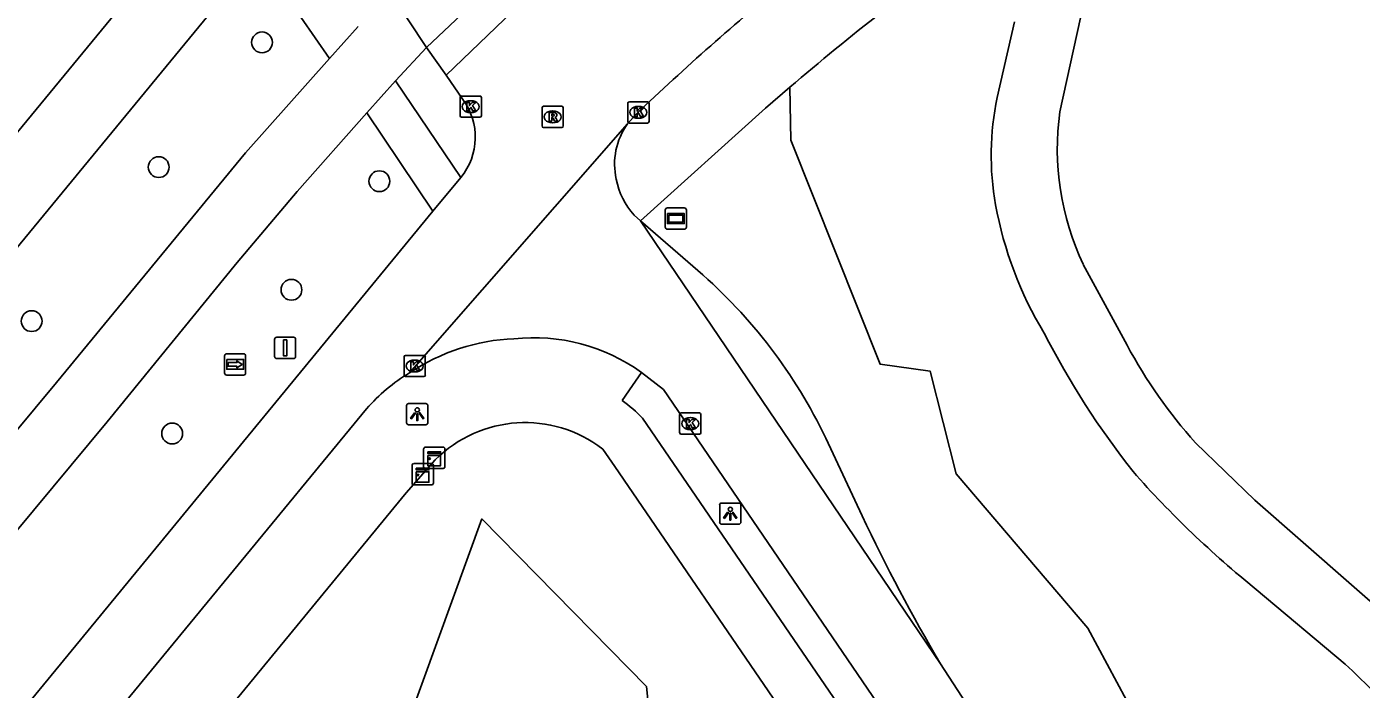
# Model space of a CAD drawing. Extents: x 155275 to 156263, y 382654 to 383635.
# Drawn here: x 155692.4 to 155755.1, y 383109.7 to 383140.8 of the extents above; entities that cross this region are included whole.
import ezdxf

# ---------------------------------------------------------------- set-up
doc = ezdxf.new("R2010")
doc.units = 0
for name, color, linetype in [('IMGEO_Berm_groen', 7, 'Continuous'), ('IMGEO_Boom', 7, 'Continuous'), ('IMGEO_Fietspad_gesloten', 7, 'Continuous'), ('IMGEO_Groenvoorziening', 7, 'Continuous'), ('IMGEO_Kast', 7, 'Continuous'), ('IMGEO_Kolk', 7, 'Continuous'), ('IMGEO_Lichtpunt', 7, 'Continuous'), ('IMGEO_Rijbaan_lokaal_gesloten', 7, 'Continuous'), ('IMGEO_Rijbaan_lokaal_open', 7, 'Continuous'), ('IMGEO_Rioolput', 7, 'Continuous'), ('IMGEO_Straatnaambord', 7, 'Continuous'), ('IMGEO_Verkeersbordpaal', 7, 'Continuous'), ('IMGEO_Voetpad_open', 7, 'Continuous'), ('IMGEO_Wegwijzer', 7, 'Continuous')]:
    doc.layers.add(name, color=color, linetype=linetype)

msp = doc.modelspace()

# ---------------------------------------------------------------- linework, layer by layer
at = {"layer": 'IMGEO_Berm_groen'}
msp.add_lwpolyline([(155812.91, 383066.171), (155809.833, 383066.391), (155801.367, 383066.998), (155792.138, 383071.742), (155786.195, 383067.61), (155775.328, 383078.007), (155762.855, 383086.013), (155746.776, 383104.071), (155742.231, 383112.533), (155736.041, 383119.787), (155734.812, 383124.613), (155732.465, 383124.934), (155728.264, 383135.475), (155728.221, 383137.957)], dxfattribs=at)
at = {"layer": 'IMGEO_Boom'}
for centre in [(155703.413, 383140.068), (155698.557, 383134.204), (155708.928, 383133.54), (155704.794, 383128.437), (155692.586, 383126.965), (155699.19, 383121.681)]:
    msp.add_circle(centre, 0.489, dxfattribs=at)
at = {"layer": 'IMGEO_Fietspad_gesloten'}
for points in [[(155711.139, 383139.825), (155709.446, 383142.395)], [(155738.781, 383141.03), (155737.968, 383137.478)], [(155740.916, 383136.808), (155741.876, 383141.221)], [(155707.929, 383140.815), (155706.581, 383139.306)], [(155709.688, 383138.266), (155711.139, 383139.825)], [(155706.581, 383139.306), (155702.643, 383134.878), (155693.747, 383124.076), (155661.118, 383084.828), (155644.459, 383064.506), (155599.926, 383010.505), (155576.394, 382981.806)], [(155708.331, 383136.749), (155709.688, 383138.266)], [(155578.449, 382979.563), (155602.123, 383008.412), (155669.504, 383090.181), (155696.136, 383122.234), (155702.244, 383129.715), (155705.062, 383133.055), (155708.331, 383136.749)], [(155744.069, 383125.828), (155742.01, 383129.634)], [(155756.887, 383112.574), (155750.084, 383118.541), (155747.288, 383121.245)], [(155750.139, 383114.355), (155754.32, 383110.841)]]:
    msp.add_lwpolyline(points, dxfattribs=at)
for centre, radius, start, end in [((155750.721, 383134.77), 13.037, 168.01026, 190.3077), ((155753.408, 383135.043), 12.616, 171.95609, 205.38496), ((155755.319, 383135.573), 17.705, 190.20378, 211.19525), ((155775.921, 383144.741), 40.176, 207.15811, 218.20912), ((155765.397, 383137.386), 24.258, 208.45459, 221.71216), ((155780.04, 383151.404), 47.61, 221.44528, 231.09448), ((155729.64, 383083.93), 36.515, 24.17931, 47.47605)]:
    msp.add_arc(centre, radius, start, end, dxfattribs=at)
at = {"layer": 'IMGEO_Groenvoorziening'}
msp.add_lwpolyline([(155713.131, 383103.008), (155710.316, 383103.298), (155710.278, 383108.131), (155713.748, 383117.663), (155721.483, 383109.794), (155721.868, 383105.903)], dxfattribs=at)
at = {"layer": 'IMGEO_Kast'}
for p, q in [((155711.007, 383120.112), (155711.007, 383120.953)), ((155711.007, 383120.953), (155711.007, 383120.112)), ((155711.082, 383121.037), (155711.923, 383121.037)), ((155711.923, 383121.037), (155711.082, 383121.037)), ((155712.007, 383120.962), (155712.007, 383120.121)), ((155712.007, 383120.121), (155712.007, 383120.962)), ((155710.465, 383119.342), (155710.465, 383120.183)), ((155710.465, 383120.183), (155710.465, 383119.342)), ((155710.54, 383120.267), (155711.381, 383120.267)), ((155711.381, 383120.267), (155710.54, 383120.267)), ((155711.465, 383120.192), (155711.465, 383119.351)), ((155711.465, 383119.351), (155711.465, 383120.192)), ((155711.932, 383120.037), (155711.091, 383120.037)), ((155711.091, 383120.037), (155711.932, 383120.037)), ((155711.39, 383119.267), (155710.549, 383119.267)), ((155710.549, 383119.267), (155711.39, 383119.267))]:
    msp.add_line(p, q, dxfattribs=at)
for points in [[(155711.202, 383120.827), (155711.802, 383120.827), (155711.802, 383120.742), (155711.202, 383120.742), (155711.202, 383120.827)], [(155711.202, 383120.652), (155711.802, 383120.652), (155711.802, 383120.163), (155711.202, 383120.163), (155711.202, 383120.652)], [(155710.66, 383120.057), (155711.26, 383120.057), (155711.26, 383119.972), (155710.66, 383119.972), (155710.66, 383120.057)], [(155710.66, 383119.882), (155711.26, 383119.882), (155711.26, 383119.393), (155710.66, 383119.393), (155710.66, 383119.882)]]:
    msp.add_lwpolyline(points, dxfattribs=at)
for centre in [(155711.286, 383120.501), (155710.744, 383119.731)]:
    msp.add_circle(centre, 0.0377, dxfattribs=at)
for centre, start, end in [((155711.085, 383120.959), 92.4484, 184.28452), ((155711.085, 383120.959), 92.4484, 184.28452), ((155711.929, 383120.959), 2.4484, 94.28452), ((155711.929, 383120.959), 2.4484, 94.28452), ((155710.543, 383120.189), 92.4484, 184.28452), ((155710.543, 383120.189), 92.4484, 184.28452), ((155711.387, 383120.189), 2.4484, 94.28452), ((155711.387, 383120.189), 2.4484, 94.28452), ((155711.085, 383120.115), 182.4484, 274.28452), ((155711.085, 383120.115), 182.4484, 274.28452), ((155711.929, 383120.115), 272.4484, 4.28452), ((155711.929, 383120.115), 272.4484, 4.28452), ((155710.543, 383119.345), 182.4484, 274.28452), ((155710.543, 383119.345), 182.4484, 274.28452), ((155711.387, 383119.345), 272.4484, 4.28452), ((155711.387, 383119.345), 272.4484, 4.28452)]:
    msp.add_arc(centre, 0.0779, start, end, dxfattribs=at)
at = {"layer": 'IMGEO_Kolk'}
for p, q in [((155712.72, 383136.621), (155712.72, 383137.473)), ((155712.795, 383137.547), (155713.647, 383137.547)), ((155713.208, 383137.327), (155713.233, 383137.327)), ((155713.721, 383137.473), (155713.721, 383136.621)), ((155720.602, 383136.352), (155720.602, 383137.204)), ((155720.677, 383137.278), (155721.529, 383137.278)), ((155721.603, 383137.204), (155721.603, 383136.352)), ((155713.647, 383136.547), (155712.795, 383136.547)), ((155713.231, 383136.767), (155713.206, 383136.767)), ((155721.113, 383136.498), (155721.088, 383136.498)), ((155721.09, 383137.058), (155721.115, 383137.058)), ((155721.529, 383136.278), (155720.677, 383136.278)), ((155710.087, 383124.429), (155710.087, 383125.281)), ((155710.162, 383125.355), (155711.014, 383125.355)), ((155711.088, 383125.281), (155711.088, 383124.429)), ((155710.598, 383124.575), (155710.573, 383124.575)), ((155710.575, 383125.135), (155710.6, 383125.135)), ((155711.014, 383124.355), (155710.162, 383124.355)), ((155723.042, 383121.721), (155723.042, 383122.573)), ((155723.117, 383122.647), (155723.969, 383122.647)), ((155723.53, 383122.427), (155723.555, 383122.427)), ((155724.043, 383122.573), (155724.043, 383121.721)), ((155723.969, 383121.647), (155723.117, 383121.647)), ((155723.553, 383121.867), (155723.528, 383121.867))]:
    msp.add_line(p, q, dxfattribs=at)
for points in [[(155712.72, 383136.621), (155712.72, 383137.473)], [(155712.795, 383137.547), (155713.647, 383137.547)], [(155713.041, 383137.247), (155713.164, 383137.247), (155713.164, 383137.096), (155713.294, 383137.247), (155713.458, 383137.247), (155713.312, 383137.096), (155713.465, 383136.847), (155713.313, 383136.847), (155713.228, 383137.011), (155713.164, 383136.944), (155713.164, 383136.847), (155713.041, 383136.847), (155713.041, 383137.247)], [(155713.721, 383137.473), (155713.721, 383136.621)], [(155720.602, 383136.352), (155720.602, 383137.204)], [(155720.677, 383137.278), (155721.529, 383137.278)], [(155721.603, 383137.204), (155721.603, 383136.352)], [(155713.647, 383136.547), (155712.795, 383136.547)], [(155720.923, 383136.978), (155721.046, 383136.978), (155721.046, 383136.827), (155721.176, 383136.978), (155721.34, 383136.978), (155721.194, 383136.827), (155721.347, 383136.578), (155721.195, 383136.578), (155721.11, 383136.742), (155721.046, 383136.675), (155721.046, 383136.578), (155720.923, 383136.578), (155720.923, 383136.978)], [(155721.529, 383136.278), (155720.677, 383136.278)], [(155710.087, 383124.429), (155710.087, 383125.281)], [(155710.162, 383125.355), (155711.014, 383125.355)], [(155711.088, 383125.281), (155711.088, 383124.429)], [(155710.408, 383125.055), (155710.531, 383125.055), (155710.531, 383124.904), (155710.661, 383125.055), (155710.825, 383125.055), (155710.679, 383124.904), (155710.832, 383124.655), (155710.68, 383124.655), (155710.595, 383124.819), (155710.531, 383124.752), (155710.531, 383124.655), (155710.408, 383124.655), (155710.408, 383125.055)], [(155711.014, 383124.355), (155710.162, 383124.355)], [(155723.042, 383121.721), (155723.042, 383122.573)], [(155723.117, 383122.647), (155723.969, 383122.647)], [(155723.363, 383122.347), (155723.486, 383122.347), (155723.486, 383122.196), (155723.616, 383122.347), (155723.78, 383122.347), (155723.634, 383122.196), (155723.787, 383121.947), (155723.635, 383121.947), (155723.55, 383122.111), (155723.486, 383122.044), (155723.486, 383121.947), (155723.363, 383121.947), (155723.363, 383122.347)], [(155724.043, 383122.573), (155724.043, 383121.721)], [(155723.969, 383121.647), (155723.117, 383121.647)]]:
    msp.add_lwpolyline(points, dxfattribs=at)
for centre, start, end in [((155712.797, 383137.471), 91.55205, 178.44795), ((155712.797, 383137.471), 91.55205, 178.44795), ((155713.645, 383137.471), 1.55205, 88.44795), ((155713.645, 383137.471), 1.55205, 88.44795), ((155720.679, 383137.202), 91.55205, 178.44795), ((155720.679, 383137.202), 91.55205, 178.44795), ((155721.527, 383137.202), 1.55205, 88.44795), ((155721.527, 383137.202), 1.55205, 88.44795), ((155712.797, 383136.623), 181.55205, 268.44795), ((155712.797, 383136.623), 181.55205, 268.44795), ((155713.645, 383136.623), 271.55205, 358.44795), ((155713.645, 383136.623), 271.55205, 358.44795), ((155720.679, 383136.354), 181.55205, 268.44795), ((155720.679, 383136.354), 181.55205, 268.44795), ((155721.527, 383136.354), 271.55205, 358.44795), ((155721.527, 383136.354), 271.55205, 358.44795), ((155710.164, 383125.279), 91.55205, 178.44795), ((155710.164, 383125.279), 91.55205, 178.44795), ((155711.012, 383125.279), 1.55205, 88.44795), ((155711.012, 383125.279), 1.55205, 88.44795), ((155710.164, 383124.431), 181.55205, 268.44795), ((155710.164, 383124.431), 181.55205, 268.44795), ((155711.012, 383124.431), 271.55205, 358.44795), ((155711.012, 383124.431), 271.55205, 358.44795), ((155723.119, 383122.571), 91.55205, 178.44795), ((155723.119, 383122.571), 91.55205, 178.44795), ((155723.967, 383122.571), 1.55205, 88.44795), ((155723.967, 383122.571), 1.55205, 88.44795), ((155723.119, 383121.723), 181.55205, 268.44795), ((155723.119, 383121.723), 181.55205, 268.44795), ((155723.967, 383121.723), 271.55205, 358.44795), ((155723.967, 383121.723), 271.55205, 358.44795)]:
    msp.add_arc(centre, 0.0765, start, end, dxfattribs=at)
for centre, major_axis, ratio, start_param, end_param in [((155713.207, 383137.047), (-0.387, 0.002), 0.722429, 4.712389, 7.853982), ((155713.232, 383137.047), (-0.39, 0.002), 0.717154, 1.570796, 4.712389), ((155721.089, 383136.778), (-0.387, 0.002), 0.722429, 4.712389, 7.853982), ((155721.114, 383136.778), (-0.39, 0.002), 0.717154, 1.570796, 4.712389), ((155710.574, 383124.855), (-0.387, 0.002), 0.722429, 4.712389, 7.853982), ((155710.599, 383124.855), (-0.39, 0.002), 0.717154, 1.570796, 4.712389), ((155723.529, 383122.147), (-0.387, 0.002), 0.722429, 4.712389, 7.853982), ((155723.554, 383122.147), (-0.39, 0.002), 0.717154, 1.570796, 4.712389)]:
    msp.add_ellipse(centre, major_axis=major_axis, ratio=ratio, start_param=start_param, end_param=end_param, dxfattribs=at)
at = {"layer": 'IMGEO_Lichtpunt'}
for p, q in [((155710.21, 383122.996), (155710.21, 383122.189)), ((155710.21, 383122.996), (155710.21, 383122.189)), ((155711.112, 383123.091), (155710.304, 383123.091)), ((155711.112, 383123.091), (155710.304, 383123.091)), ((155711.206, 383122.189), (155711.206, 383122.996)), ((155711.206, 383122.189), (155711.206, 383122.996)), ((155710.304, 383122.095), (155711.112, 383122.095)), ((155710.304, 383122.095), (155711.112, 383122.095)), ((155724.923, 383118.319), (155724.923, 383117.512)), ((155724.923, 383118.319), (155724.923, 383117.512)), ((155725.825, 383118.414), (155725.017, 383118.414)), ((155725.825, 383118.414), (155725.017, 383118.414)), ((155725.919, 383117.512), (155725.919, 383118.319)), ((155725.919, 383117.512), (155725.919, 383118.319)), ((155725.017, 383117.418), (155725.825, 383117.418)), ((155725.017, 383117.418), (155725.825, 383117.418))]:
    msp.add_line(p, q, dxfattribs=at)
for points in [[(155710.584, 383122.66), (155710.623, 383122.632), (155710.435, 383122.37), (155710.397, 383122.397), (155710.584, 383122.66)], [(155710.686, 383122.612), (155710.733, 383122.612), (155710.733, 383122.29), (155710.686, 383122.29), (155710.686, 383122.612)], [(155710.796, 383122.632), (155710.834, 383122.659), (155711.021, 383122.397), (155710.982, 383122.369), (155710.796, 383122.632)], [(155725.297, 383117.983), (155725.336, 383117.955), (155725.148, 383117.693), (155725.11, 383117.72), (155725.297, 383117.983)], [(155725.399, 383117.935), (155725.446, 383117.935), (155725.446, 383117.613), (155725.399, 383117.613), (155725.399, 383117.935)], [(155725.509, 383117.955), (155725.547, 383117.982), (155725.734, 383117.72), (155725.695, 383117.692), (155725.509, 383117.955)]]:
    msp.add_lwpolyline(points, dxfattribs=at)
for centre in [(155710.709, 383122.794), (155725.422, 383118.117)]:
    msp.add_circle(centre, 0.0994, dxfattribs=at)
for centre, start, end in [((155710.304, 383122.996), 90, 180), ((155710.304, 383122.996), 90, 180), ((155711.112, 383122.996), 0, 90), ((155711.112, 383122.996), 0, 90), ((155710.304, 383122.189), 180, 270), ((155710.304, 383122.189), 180, 270), ((155711.112, 383122.189), 270, 0), ((155711.112, 383122.189), 270, 360), ((155725.017, 383118.319), 90, 180), ((155725.017, 383118.319), 90, 180), ((155725.825, 383118.319), 0, 90), ((155725.825, 383118.319), 0, 90), ((155725.017, 383117.512), 180, 270), ((155725.017, 383117.512), 180, 270), ((155725.825, 383117.512), 270, 0), ((155725.825, 383117.512), 270, 360)]:
    msp.add_arc(centre, 0.0946, start, end, dxfattribs=at)
at = {"layer": 'IMGEO_Rijbaan_lokaal_gesloten'}
for points in [[(155580.772, 382995.445), (155703.21, 383144.19)], [(155715.259, 383143.736), (155711.139, 383139.825)], [(155697.712, 383142.856), (155696.967, 383141.972), (155641.768, 383074.955), (155637.979, 383070.355), (155630.017, 383060.689), (155626.23, 383056.091), (155578.114, 382997.717)], [(155716.749, 383143.04), (155712.06, 383138.533)], [(155712.06, 383138.533), (155711.139, 383139.825)], [(155712.06, 383138.533), (155712.848, 383137.382)], [(155720.992, 383136.689), (155720.595, 383136.236)], [(155710.348, 383124.534), (155720.595, 383136.236)], [(155712.754, 383133.721), (155711.442, 383132.126)], [(155711.442, 383132.126), (155679.74, 383093.59), (155589.051, 382983.35)], [(155720.9, 383131.953), (155721.201, 383131.68)], [(155721.201, 383131.68), (155735.3, 383110.857)], [(155743.573, 383092.516), (155722.28, 383123.75), (155721.245, 383124.553)], [(155591.698, 382981.075), (155596.474, 382986.965), (155631.252, 383029.213), (155635.105, 383033.893), (155643.042, 383043.534), (155646.823, 383048.128), (155682.427, 383091.379), (155708.323, 383122.836)], [(155735.3, 383110.857), (155736.499, 383109.015), (155749.465, 383090.269)]]:
    msp.add_lwpolyline(points, dxfattribs=at)
for centre, radius, start, end in [((155803.898, 383049.947), 119.99, 129.15459, 133.70495), ((155710.48, 383135.611), 2.957, 320.26562, 36.79277), ((155723.216, 383134.343), 3.233, 144.15388, 192.64226), ((155723.459, 383134.28), 3.459, 190.743, 222.27805), ((155715.627, 383116.68), 9.463, 92.25295, 123.90791), ((155716.181, 383117.517), 8.668, 54.25801, 96.1353), ((155714.661, 383117.334), 8.393, 120.9219, 139.03901)]:
    msp.add_arc(centre, radius, start, end, dxfattribs=at)
at = {"layer": 'IMGEO_Rijbaan_lokaal_open'}
for points in [[(155721.201, 383131.68), (155723.899, 383129.342)], [(155729.91, 383121.466), (155731.62, 383117.817)]]:
    msp.add_lwpolyline(points, dxfattribs=at)
for centre, radius, start, end in [((155707.974, 383110.956), 24.323, 25.59953, 49.10256), ((155811.151, 383155.415), 87.971, 205.30229, 210.43172)]:
    msp.add_arc(centre, radius, start, end, dxfattribs=at)
at = {"layer": 'IMGEO_Rioolput'}
for p, q in [((155716.572, 383136.141), (155716.572, 383136.993)), ((155716.647, 383137.067), (155717.499, 383137.067)), ((155717.06, 383136.847), (155717.085, 383136.847)), ((155717.573, 383136.993), (155717.573, 383136.141)), ((155717.499, 383136.067), (155716.647, 383136.067)), ((155717.083, 383136.287), (155717.058, 383136.287))]:
    msp.add_line(p, q, dxfattribs=at)
for points in [[(155716.572, 383136.141), (155716.572, 383136.993)], [(155716.647, 383137.067), (155717.499, 383137.067)], [(155717.161, 383136.765), (155716.909, 383136.767), (155716.909, 383136.367)], [(155716.909, 383136.367), (155717.033, 383136.367), (155717.033, 383136.529), (155717.044, 383136.529)], [(155717.087, 383136.686), (155717.033, 383136.686), (155717.033, 383136.605)], [(155717.033, 383136.605), (155717.085, 383136.605)], [(155717.091, 383136.5), (155717.162, 383136.367), (155717.302, 383136.367), (155717.237, 383136.493)], [(155717.573, 383136.993), (155717.573, 383136.141)], [(155717.499, 383136.067), (155716.647, 383136.067)]]:
    msp.add_lwpolyline(points, dxfattribs=at)
for centre, radius, start, end in [((155716.649, 383136.991), 0.0765, 91.55205, 178.44795), ((155716.649, 383136.991), 0.0765, 91.55205, 178.44795), ((155717.043, 383136.476), 0.0533, 26.02933, 88.69889), ((155717.069, 383136.794), 0.19, 274.7715, 282.96867), ((155717.093, 383136.59), 0.0964, 77.00612, 93.18647), ((155717.107, 383136.647), 0.0378, 276.66336, 79.67722), ((155717.16, 383136.655), 0.109, 350.36119, 89.41601), ((155717.158, 383136.655), 0.112, 277.58423, 350.98172), ((155717.142, 383136.44), 0.108, 29.51342, 73.79051), ((155717.497, 383136.991), 0.0765, 1.55205, 88.44795), ((155717.497, 383136.991), 0.0765, 1.55205, 88.44795), ((155716.649, 383136.143), 0.0765, 181.55205, 268.44795), ((155716.649, 383136.143), 0.0765, 181.55205, 268.44795), ((155717.497, 383136.143), 0.0765, 271.55205, 358.44795), ((155717.497, 383136.143), 0.0765, 271.55205, 358.44795)]:
    msp.add_arc(centre, radius, start, end, dxfattribs=at)
for centre, major_axis, ratio, start_param, end_param in [((155717.059, 383136.567), (-0.387, 0.002), 0.722429, 4.712389, 7.853982), ((155717.084, 383136.567), (-0.39, 0.002), 0.717154, 1.570796, 4.712389)]:
    msp.add_ellipse(centre, major_axis=major_axis, ratio=ratio, start_param=start_param, end_param=end_param, dxfattribs=at)
at = {"layer": 'IMGEO_Straatnaambord'}
for p, q in [((155722.366, 383131.385), (155722.366, 383132.185)), ((155722.366, 383132.185), (155722.366, 383131.385)), ((155722.466, 383132.285), (155723.256, 383132.285)), ((155723.256, 383132.285), (155722.466, 383132.285)), ((155723.356, 383132.185), (155723.356, 383131.385)), ((155723.356, 383131.385), (155723.356, 383132.185)), ((155723.256, 383131.285), (155722.466, 383131.285)), ((155722.466, 383131.285), (155723.256, 383131.285))]:
    msp.add_line(p, q, dxfattribs=at)
for points in [[(155722.467, 383132.017), (155723.255, 383132.017), (155723.255, 383131.553), (155722.467, 383131.553), (155722.467, 383132.017)], [(155722.532, 383131.952), (155722.532, 383131.618), (155723.19, 383131.618), (155723.19, 383131.952), (155722.532, 383131.952)]]:
    msp.add_lwpolyline(points, dxfattribs=at)
for centre, start, end in [((155722.466, 383132.185), 90, 180), ((155722.466, 383132.185), 90, 180), ((155723.256, 383132.185), 0, 90), ((155723.256, 383132.185), 360, 90), ((155722.466, 383131.385), 180, 270), ((155722.466, 383131.385), 180, 270), ((155723.256, 383131.385), 270, 0), ((155723.256, 383131.385), 270, 0)]:
    msp.add_arc(centre, 0.1, start, end, dxfattribs=at)
at = {"layer": 'IMGEO_Verkeersbordpaal'}
for p, q in [((155704.003, 383125.303), (155704.003, 383126.103)), ((155704.003, 383126.103), (155704.003, 383125.303)), ((155704.103, 383126.203), (155704.893, 383126.203)), ((155704.893, 383126.203), (155704.103, 383126.203)), ((155704.993, 383126.103), (155704.993, 383125.303)), ((155704.993, 383125.303), (155704.993, 383126.103)), ((155704.893, 383125.203), (155704.103, 383125.203)), ((155704.103, 383125.203), (155704.893, 383125.203))]:
    msp.add_line(p, q, dxfattribs=at)
msp.add_lwpolyline([(155704.423, 383126.078), (155704.573, 383126.078), (155704.573, 383125.328), (155704.423, 383125.328), (155704.423, 383126.078)], dxfattribs=at)
for centre, start, end in [((155704.103, 383126.103), 90, 180), ((155704.103, 383126.103), 90, 180), ((155704.893, 383126.103), 0, 90), ((155704.893, 383126.103), 360, 90), ((155704.103, 383125.303), 180, 270), ((155704.103, 383125.303), 180, 270), ((155704.893, 383125.303), 270, 0), ((155704.893, 383125.303), 270, 0)]:
    msp.add_arc(centre, 0.1, start, end, dxfattribs=at)
at = {"layer": 'IMGEO_Voetpad_open'}
for points in [[(155706.581, 383139.306), (155703.21, 383144.19)], [(155709.688, 383138.266), (155712.754, 383133.721)], [(155721.201, 383131.68), (155727.083, 383136.968), (155728.221, 383137.957)], [(155711.442, 383132.126), (155708.331, 383136.749)], [(155721.245, 383124.553), (155720.824, 383123.937), (155720.34, 383123.228)], [(155721.302, 383122.402), (155746.801, 383085.088), (155750.946, 383080.369)], [(155749.195, 383078.801), (155744.859, 383083.741), (155719.996, 383120.126), (155719.425, 383120.953)], [(155711.557, 383120.441), (155710.18, 383118.898), (155700.795, 383107.463)]]:
    msp.add_lwpolyline(points, dxfattribs=at)
for centre, radius, start, end in [((155808.387, 383044.474), 123.149, 125.42962, 130.61445), ((155716.726, 383118.046), 6.318, 43.59061, 55.10877), ((155715.781, 383116.234), 5.962, 52.32868, 135.11772)]:
    msp.add_arc(centre, radius, start, end, dxfattribs=at)
at = {"layer": 'IMGEO_Wegwijzer'}
for p, q in [((155701.653, 383124.531), (155701.653, 383125.331)), ((155701.653, 383125.331), (155701.653, 383124.531)), ((155701.753, 383125.431), (155702.543, 383125.431)), ((155702.543, 383125.431), (155701.753, 383125.431)), ((155702.643, 383125.331), (155702.643, 383124.531)), ((155702.643, 383124.531), (155702.643, 383125.331)), ((155702.543, 383124.431), (155701.753, 383124.431)), ((155701.753, 383124.431), (155702.543, 383124.431))]:
    msp.add_line(p, q, dxfattribs=at)
for points in [[(155701.754, 383125.163), (155702.542, 383125.163), (155702.542, 383124.699), (155701.754, 383124.699), (155701.754, 383125.163)], [(155701.819, 383125.015), (155701.819, 383124.931), (155701.819, 383124.847), (155702.23, 383124.847), (155702.23, 383124.764), (155702.477, 383124.931), (155702.23, 383125.098), (155702.23, 383125.015), (155701.819, 383125.015)]]:
    msp.add_lwpolyline(points, dxfattribs=at)
for centre, start, end in [((155701.753, 383125.331), 90, 180), ((155701.753, 383125.331), 90, 180), ((155702.543, 383125.331), 0, 90), ((155702.543, 383125.331), 360, 90), ((155701.753, 383124.531), 180, 270), ((155701.753, 383124.531), 180, 270), ((155702.543, 383124.531), 270, 0), ((155702.543, 383124.531), 270, 0)]:
    msp.add_arc(centre, 0.1, start, end, dxfattribs=at)

doc.saveas('drawing.dxf')
